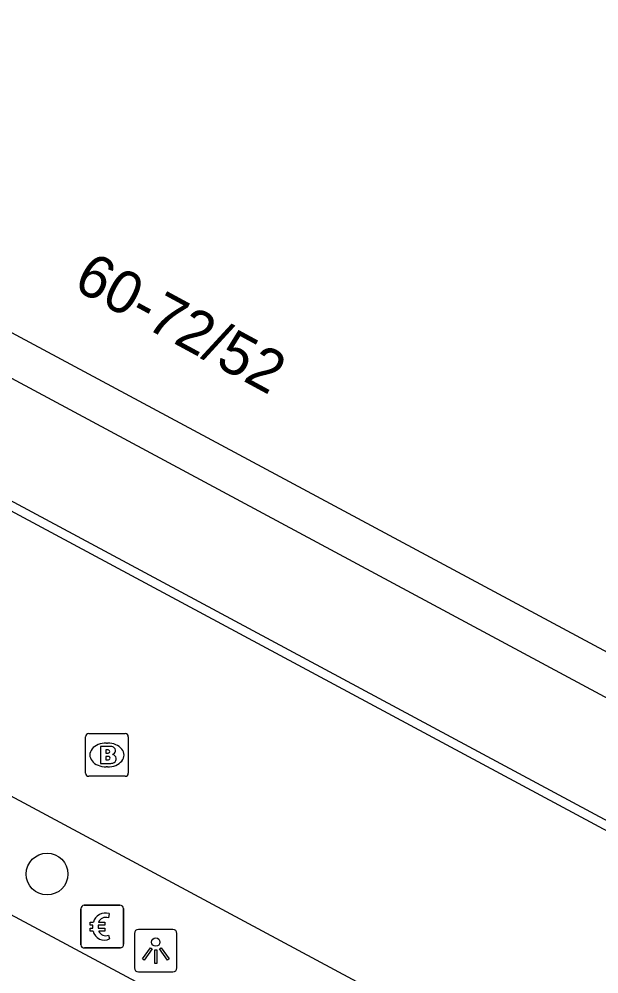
# Model space of a CAD drawing. Extents: x 159489 to 160304, y 383826 to 384530.
# Drawn here: x 159725.87 to 159739.45, y 384255.68 to 384278.07 of the extents above; entities that cross this region are included whole.
import ezdxf

# ---------------------------------------------------------------- set-up
doc = ezdxf.new("R2010")
doc.units = 0
for name, color, linetype in [('IMGEO_Betaalautomaat', 7, 'Continuous'), ('IMGEO_Boom', 7, 'Continuous'), ('IMGEO_Brandkraan', 7, 'Continuous'), ('IMGEO_Lichtpunt', 7, 'Continuous'), ('IMGEO_Lijnafwatering', 7, 'Continuous'), ('IMGEO_Pand', 7, 'Continuous'), ('IMGEO_Pand_nummerreeks', 7, 'Continuous'), ('IMGEO_Pand_overbouw', 7, 'Continuous'), ('IMGEO_Voetpad_open', 7, 'Continuous')]:
    doc.layers.add(name, color=color, linetype=linetype)

msp = doc.modelspace()

# ---------------------------------------------------------------- linework, layer by layer
at = {"layer": 'IMGEO_Betaalautomaat'}
for p, q in [((159727.318, 384256.365), (159727.318, 384257.206)), ((159727.318, 384257.206), (159727.318, 384256.365)), ((159727.393, 384257.289), (159728.234, 384257.289)), ((159728.234, 384257.289), (159727.393, 384257.289)), ((159728.317, 384257.215), (159728.317, 384256.374)), ((159728.317, 384256.374), (159728.317, 384257.215)), ((159727.98, 384257.094), (159727.963, 384256.994)), ((159727.601, 384256.753), (159727.601, 384256.821)), ((159727.722, 384256.821), (159727.722, 384256.753)), ((159727.967, 384256.588), (159727.989, 384256.501)), ((159728.243, 384256.29), (159727.402, 384256.29)), ((159727.402, 384256.29), (159728.243, 384256.29))]:
    msp.add_line(p, q, dxfattribs=at)
for points in [[(159727.601, 384256.821), (159727.532, 384256.821), (159727.532, 384256.89), (159727.611, 384256.89)], [(159727.606, 384256.684), (159727.532, 384256.684), (159727.532, 384256.753), (159727.601, 384256.753)], [(159727.733, 384256.89), (159727.88, 384256.89), (159727.88, 384256.821), (159727.722, 384256.821)], [(159727.722, 384256.753), (159727.88, 384256.753), (159727.88, 384256.684), (159727.736, 384256.684)]]:
    msp.add_lwpolyline(points, dxfattribs=at)
for centre, radius, start, end in [((159727.396, 384257.212), 0.0779, 92.4484, 184.2845), ((159727.396, 384257.212), 0.0779, 92.4484, 184.2845), ((159728.24, 384257.212), 0.0779, 2.4484, 94.2845), ((159728.24, 384257.212), 0.0779, 2.4484, 94.2845), ((159727.894, 384256.814), 0.293, 73.014, 165.0139), ((159727.9, 384256.827), 0.179, 69.3236, 159.5683), ((159727.867, 384256.739), 0.267, 191.8096, 297.0389), ((159727.9, 384256.754), 0.179, 202.7625, 291.8693), ((159727.396, 384256.368), 0.0779, 182.4484, 274.2845), ((159727.396, 384256.368), 0.0779, 182.4484, 274.2845), ((159728.24, 384256.368), 0.0779, 272.4484, 4.2845), ((159728.24, 384256.368), 0.0779, 272.4484, 4.2845)]:
    msp.add_arc(centre, radius, start, end, dxfattribs=at)
at = {"layer": 'IMGEO_Boom'}
msp.add_circle((159726.526, 384258.022), 0.489, dxfattribs=at)
at = {"layer": 'IMGEO_Brandkraan'}
for p, q in [((159727.428, 384260.388), (159727.428, 384261.24)), ((159727.503, 384261.314), (159728.355, 384261.314)), ((159728.429, 384261.24), (159728.429, 384260.388)), ((159727.916, 384261.094), (159727.941, 384261.094)), ((159727.939, 384260.534), (159727.914, 384260.534)), ((159728.355, 384260.314), (159727.503, 384260.314))]:
    msp.add_line(p, q, dxfattribs=at)
for points in [[(159727.428, 384260.388), (159727.428, 384261.24)], [(159727.503, 384261.314), (159728.355, 384261.314)], [(159728.429, 384261.24), (159728.429, 384260.388)], [(159727.776, 384261.014), (159727.776, 384260.614), (159727.989, 384260.614)], [(159728.007, 384261.014), (159727.776, 384261.014)], [(159727.955, 384260.933), (159727.901, 384260.933), (159727.901, 384260.857)], [(159727.901, 384260.857), (159727.954, 384260.857)], [(159727.963, 384260.781), (159727.901, 384260.781), (159727.901, 384260.7)], [(159727.901, 384260.7), (159727.963, 384260.7)], [(159728.355, 384260.314), (159727.503, 384260.314)]]:
    msp.add_lwpolyline(points, dxfattribs=at)
for centre, radius, start, end in [((159727.505, 384261.238), 0.0765, 91.552, 178.448), ((159727.505, 384261.238), 0.0765, 91.552, 178.448), ((159728.353, 384261.238), 0.0765, 1.552, 88.448), ((159728.353, 384261.238), 0.0765, 1.552, 88.448), ((159728.011, 384260.869), 0.145, 59.4692, 91.5367), ((159728.036, 384260.916), 0.0922, 285.5137, 58.1501), ((159727.956, 384260.895), 0.0379, 267.8285, 90.9355), ((159727.964, 384260.74), 0.0404, 269.8759, 90.5077), ((159728.041, 384260.724), 0.105, 301.3115, 78.989), ((159727.995, 384260.865), 0.251, 268.6676, 293.5347), ((159727.505, 384260.39), 0.0765, 181.552, 268.448), ((159727.505, 384260.39), 0.0765, 181.552, 268.448), ((159728.353, 384260.39), 0.0765, 271.552, 358.448), ((159728.353, 384260.39), 0.0765, 271.552, 358.448)]:
    msp.add_arc(centre, radius, start, end, dxfattribs=at)
for centre, major_axis, ratio, start_param, end_param in [((159727.915, 384260.814), (-0.387, 0.002), 0.722429, 4.712389, 7.853982), ((159727.94, 384260.814), (-0.39, 0.002), 0.717154, 1.570796, 4.712389)]:
    msp.add_ellipse(centre, major_axis=major_axis, ratio=ratio, start_param=start_param, end_param=end_param, dxfattribs=at)
at = {"layer": 'IMGEO_Lichtpunt'}
for p, q in [((159729.475, 384256.724), (159728.667, 384256.724)), ((159729.475, 384256.724), (159728.667, 384256.724)), ((159728.573, 384256.629), (159728.573, 384255.822)), ((159728.573, 384256.629), (159728.573, 384255.822)), ((159729.569, 384255.822), (159729.569, 384256.629)), ((159729.569, 384255.822), (159729.569, 384256.629)), ((159728.667, 384255.728), (159729.475, 384255.728)), ((159728.667, 384255.728), (159729.475, 384255.728))]:
    msp.add_line(p, q, dxfattribs=at)
for points in [[(159728.947, 384256.293), (159728.986, 384256.265), (159728.798, 384256.003), (159728.76, 384256.03), (159728.947, 384256.293)], [(159729.159, 384256.265), (159729.197, 384256.292), (159729.384, 384256.03), (159729.345, 384256.002), (159729.159, 384256.265)], [(159729.049, 384256.245), (159729.096, 384256.245), (159729.096, 384255.923), (159729.049, 384255.923), (159729.049, 384256.245)]]:
    msp.add_lwpolyline(points, dxfattribs=at)
msp.add_circle((159729.072, 384256.427), 0.0994, dxfattribs=at)
for centre, start, end in [((159728.667, 384256.629), 90, 180), ((159728.667, 384256.629), 90, 180), ((159729.475, 384256.629), 0, 90), ((159729.475, 384256.629), 0, 90), ((159728.667, 384255.822), 180, 270), ((159728.667, 384255.822), 180, 270), ((159729.475, 384255.822), 270, 0), ((159729.475, 384255.822), 270, 360)]:
    msp.add_arc(centre, 0.0946, start, end, dxfattribs=at)
at = {"layer": 'IMGEO_Lijnafwatering'}
for points in [[(159727.982, 384265.536), (159711.214, 384274.544)], [(159744.751, 384256.528), (159727.982, 384265.536)]]:
    msp.add_lwpolyline(points, dxfattribs=at)
at = {"layer": 'IMGEO_Pand'}
msp.add_lwpolyline([(159779.824, 384240.489), (159765.546, 384248.161), (159765.572, 384248.208), (159766.025, 384249.054), (159715.868, 384275.99), (159730.406, 384303.072)], dxfattribs=at)
at = {"layer": 'IMGEO_Pand_overbouw'}
msp.add_lwpolyline([(159718.52, 384309.461), (159703.988, 384282.369), (159693.529, 384288.01), (159693.055, 384287.196), (159765.572, 384248.208), (159766.025, 384249.054), (159715.868, 384275.99), (159730.406, 384303.072), (159724.846, 384306.056), (159724.134, 384306.443)], close=True, dxfattribs=at)
at = {"layer": 'IMGEO_Voetpad_open'}
for points in [[(159778.522, 384238.137), (159775.75, 384232.935), (159674.737, 384287.233), (159677.536, 384292.428), (159778.522, 384238.137)], [(159718.689, 384260.816), (159733.502, 384252.874), (159761.993, 384237.492)]]:
    msp.add_lwpolyline(points, dxfattribs=at)

# ---------------------------------------------------------------- texts
at = {"layer": 'IMGEO_Pand_nummerreeks'}
msp.add_text('60-72/52', height=1, rotation=331.5125, dxfattribs=at).set_placement((159727.104, 384271.764))

doc.saveas('drawing.dxf')
